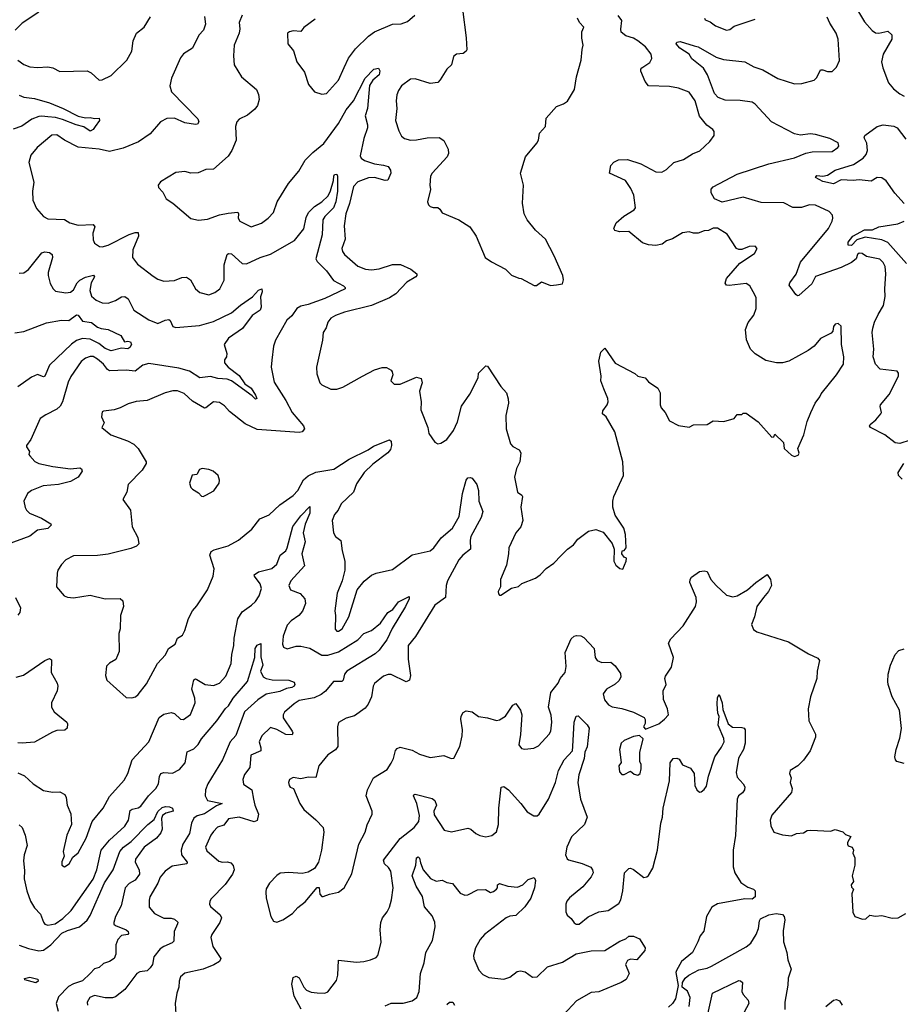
# Model space of a CAD drawing. Extents: x 2133489 to 2292442, y 756223 to 916462.
# Tile 406 of 463: x 2234418 to 2240269, y 890750 to 897295. Entities that reach past the tile are written whole.
import ezdxf

# ---------------------------------------------------------------- set-up
doc = ezdxf.new("R2010")
doc.units = 0

msp = doc.modelspace()

# ---------------------------------------------------------------- linework, layer by layer
at = {"layer": '0CON20XD'}
for points in [[(2239862.3, 897565), (2240030.5, 897280.5), (2240082, 897222), (2240105, 897207.1), (2240125, 897205.6), (2240185, 897219.4), (2240212.5, 897195), (2240211.5, 897165), (2240154.6, 897065), (2240144.6, 897014.6), (2240151.8, 896975), (2240191.1, 896875), (2240224.6, 896834.6), (2240265, 896802), (2240295, 896786.2)], [(2237360, 897365), (2237384, 897175), (2237388.8, 897095), (2237383.8, 897085), (2237365, 897070), (2237320, 897065), (2237299.8, 897050.2), (2237285.7, 896994.3), (2237256, 896965), (2237212, 896895), (2237195, 896878), (2237145, 896870.8), (2237045, 896900.6), (2237015, 896900), (2236955, 896854.2), (2236934.4, 896825), (2236923.6, 896796.4), (2236918.9, 896755), (2236923.3, 896705), (2236915.6, 896625), (2236935.8, 896555), (2236955, 896521.2), (2236975, 896506), (2237015, 896494.3), (2237055, 896495.6), (2237125, 896510), (2237205, 896511.5), (2237235, 896490.8), (2237264.4, 896435), (2237266.9, 896405), (2237257.2, 896382.8), (2237158.8, 896275), (2237148, 896255), (2237142.5, 896195), (2237146.7, 896165), (2237127.5, 896085), (2237133.3, 896065), (2237145, 896053.3), (2237165, 896046.7), (2237195.9, 896045.9), (2237210, 896035), (2237225, 896010), (2237335.5, 895965.5), (2237408.3, 895918.3), (2237451.4, 895855), (2237511.2, 895715), (2237553.3, 895685), (2237646.1, 895636.1), (2237685, 895597.5), (2237735, 895577.5), (2237750, 895575), (2237835, 895527.5), (2237851.7, 895528.3), (2237885, 895552.5), (2237945, 895528.8), (2237985, 895533.3)], [(2234545, 897344.2), (2234435, 897271.1), (2234387.1, 897225)], [(2234405.4, 897025.4), (2234445, 896995.8), (2234485, 896981.4), (2234535, 896977.1), (2234605, 896981.9), (2234636.7, 896975), (2234685, 896950), (2234865, 896955.8), (2234891.7, 896941.7), (2234945, 896893.3), (2234965, 896894), (2235025, 896924.5), (2235130, 897025), (2235161.5, 897085), (2235172.1, 897155), (2235194.4, 897205), (2235244.2, 897245), (2235285.6, 897314.4)], [(2235645.6, 897315), (2235652, 897265), (2235639.2, 897225), (2235608.6, 897191.4), (2235565, 897105.8), (2235505, 897067.5), (2235485, 897041.2), (2235425.6, 896905), (2235415.6, 896855), (2235425.7, 896815), (2235602, 896635), (2235607.5, 896615), (2235598.8, 896601.2), (2235585, 896598), (2235515, 896609.4), (2235445, 896640.9), (2235395, 896638.9), (2235352.9, 896615), (2235285, 896535.6), (2235206.6, 896483.4), (2235105, 896441.9), (2235015, 896418.2), (2234944.5, 896434.5), (2234805, 896447.8), (2234715, 896494.4)], [(2235895.5, 897325), (2235875.6, 897275), (2235880.5, 897235), (2235875.4, 897204.6), (2235843.5, 897125), (2235838.1, 897055), (2235842.5, 896995), (2235890.8, 896915), (2235990.7, 896830.7), (2236005, 896797.5), (2236008.6, 896765), (2235996.9, 896725), (2235979.1, 896700.9), (2235930.2, 896659.8), (2235875.5, 896634.5), (2235860, 896615), (2235850.8, 896585), (2235855.7, 896495), (2235828.1, 896425), (2235801.8, 896388.2), (2235705, 896301.2), (2235655, 896298), (2235603.9, 896276.1), (2235555, 896274.2), (2235515, 896286), (2235455, 896278), (2235352.7, 896217.3), (2235336.7, 896195), (2235339.3, 896179.3), (2235368.8, 896148.8), (2235390, 896105), (2235435.6, 896075.6), (2235554.1, 895974.1), (2235605, 895961.2), (2235665, 895969.2), (2235745, 895997.1), (2235801.9, 896008.1), (2235866.1, 896016.1), (2235871.2, 896005), (2235870, 895975), (2235881.2, 895955), (2235955, 895917.5), (2236025, 895941.4), (2236068, 895975), (2236105, 896013.3), (2236127.5, 896085), (2236204.6, 896205.4), (2236271.7, 896288.3), (2236315, 896362), (2236365, 896412.5), (2236438.7, 896471.3), (2236536.7, 896605), (2236586.6, 896695), (2236635, 896754.5), (2236713.1, 896905), (2236771.5, 896965), (2236802.3, 896972.3), (2236810.3, 896955), (2236805, 896927.5), (2236765, 896892.7), (2236742.1, 896857.9), (2236727.8, 896705), (2236713.9, 896655), (2236728.5, 896595), (2236727.5, 896575), (2236704.2, 896504.2), (2236680.3, 896390.3), (2236685.8, 896375), (2236708, 896358), (2236775, 896336.8), (2236835, 896328.8), (2236865, 896318.6), (2236881.4, 896295), (2236882.5, 896275), (2236862.7, 896227.3), (2236845, 896226.7), (2236775.3, 896245.3), (2236735, 896243.6), (2236665, 896216.5), (2236635.6, 896185), (2236608, 896072), (2236583.6, 896005), (2236572.5, 895925), (2236579.2, 895835), (2236558.6, 895775), (2236561.4, 895755), (2236575.8, 895735), (2236665, 895655.6), (2236715, 895636.7), (2236755, 895632.5), (2236805, 895638.9), (2236895, 895667.5), (2236947, 895667), (2237016.7, 895636.7), (2237055.9, 895605.9), (2237056.7, 895595), (2237050, 895585), (2236990.6, 895549.4), (2236917.7, 895472.3), (2236874.6, 895445.4), (2236755.3, 895394.7), (2236575, 895350), (2236515, 895328.1), (2236485, 895310), (2236465.5, 895284.5), (2236453.3, 895246.7), (2236434, 895215), (2236428.8, 895165), (2236389.2, 894985), (2236390.8, 894940.8), (2236411.2, 894881.2), (2236425, 894868.8), (2236485, 894840), (2236525, 894839.2), (2236565, 894851.9), (2236696.2, 894926.2), (2236775, 894967.5), (2236825, 894982.5), (2236853.9, 894983.9), (2236885, 894966.2), (2236893.3, 894955), (2236896.4, 894933.6), (2236882.5, 894895), (2236905, 894872.5), (2236945, 894873.3), (2237055, 894918.8), (2237085, 894910), (2237091.7, 894881.7), (2237074.5, 894825), (2237084.4, 894755), (2237082.2, 894702.2), (2237130, 894585), (2237136.7, 894545), (2237176.1, 894486.1), (2237195, 894476.7), (2237215, 894480), (2237255, 894504), (2237300.8, 894565), (2237327.2, 894622.8), (2237353.7, 894726.3), (2237408.5, 894805), (2237463.1, 894915), (2237466.2, 894945), (2237515, 894993.3), (2237525, 894992.5), (2237615, 894856.2), (2237651.2, 894815), (2237664.2, 894775), (2237664.3, 894745), (2237647, 894663), (2237650.6, 894575), (2237678, 894475), (2237695, 894458), (2237735.6, 894435.6), (2237746.7, 894415), (2237740, 894355), (2237717.7, 894312.3), (2237705.8, 894255), (2237724.2, 894154.2), (2237753.9, 894133.9), (2237758, 894125), (2237748, 894055), (2237760, 893965), (2237746.8, 893923.2), (2237714.2, 893885), (2237668, 893785), (2237666.2, 893745), (2237651.2, 893668.8), (2237613.3, 893575), (2237611.2, 893525), (2237597.5, 893495), (2237598.3, 893478.3), (2237605, 893470), (2237615, 893470), (2237685, 893516.2), (2237731.7, 893528.3), (2237755, 893546.7), (2237845, 893583.3), (2237875.9, 893604.1), (2237915, 893647.5), (2237967.7, 893682.3), (2238015, 893732.5), (2238056.7, 893775), (2238096.7, 893805), (2238125, 893842.5), (2238197.5, 893895), (2238245, 893906.2), (2238295, 893887.5), (2238353.6, 893813.6), (2238366.7, 893775), (2238366.2, 893695), (2238378.8, 893668.8), (2238405, 893646.7), (2238425, 893643.3), (2238446.7, 893695), (2238450, 893715), (2238435, 893722.5), (2238417.5, 893745), (2238420, 893765), (2238435, 893767.5), (2238446.4, 893783.6), (2238443, 893873), (2238432.5, 893915), (2238375, 894002.5), (2238358.8, 894055), (2238358.8, 894095), (2238366.2, 894125), (2238430, 894265), (2238426, 894355), (2238372, 894555), (2238313.3, 894655), (2238290, 894675), (2238292, 894695), (2238322, 894735), (2238327.5, 894755), (2238325, 894777.5), (2238298.3, 894841.7), (2238280, 894895), (2238282, 894925), (2238266.2, 895025), (2238278.8, 895085), (2238305, 895112.5), (2238375, 895012.5), (2238504.1, 894944.1), (2238525, 894926.2), (2238573.6, 894913.6), (2238595, 894887.5), (2238657.5, 894845), (2238673.3, 894815), (2238673.8, 894735), (2238680, 894715), (2238706.7, 894685), (2238735, 894627.5), (2238795, 894597.5), (2238865, 894587.5), (2238895, 894602.5), (2238985, 894603.8), (2239025, 894628.8), (2239096.4, 894623.6), (2239165, 894643.3), (2239185, 894670), (2239215, 894670), (2239225, 894680), (2239245, 894680), (2239325, 894622.5), (2239415, 894520), (2239428.3, 894521.7), (2239435, 894540), (2239492.5, 894485), (2239497.5, 894445), (2239545, 894400), (2239565, 894392.5), (2239590, 894400), (2239597, 894413), (2239587.5, 894445), (2239626.7, 894535), (2239650, 894625), (2239673.8, 894685)], [(2236380.9, 897299.1), (2236305, 897243.3), (2236285, 897216.7), (2236235, 897220), (2236210, 897215), (2236197.5, 897205), (2236200, 897135), (2236237.7, 897087.7), (2236258.8, 897015), (2236308.8, 896945), (2236336.2, 896865), (2236375.9, 896815.9), (2236425, 896799.2), (2236456.8, 896803.2), (2236535, 896892), (2236573.9, 896976.1), (2236601.4, 897038.6), (2236649.7, 897100.3), (2236735, 897184.2), (2236775.4, 897214.6), (2236895, 897264.2), (2236952.7, 897267.3), (2236995, 897283.8), (2237043.3, 897325)], [(2237985, 895533.3), (2238025, 895540), (2238030, 895565), (2238026, 895595), (2237968, 895725), (2237911.2, 895835), (2237845, 895896), (2237789.2, 895965), (2237768.9, 896005), (2237758.9, 896075), (2237765.7, 896195), (2237745.7, 896275.7), (2237777.5, 896382.5), (2237854, 896475), (2237864, 896495), (2237870.3, 896539.7), (2237912, 896585), (2237915, 896640), (2237985, 896717.5), (2238030, 896735), (2238056.4, 896753.6), (2238105, 896830), (2238117.5, 896915), (2238148.8, 897025), (2238153.9, 897096.1), (2238162.5, 897125), (2238152.3, 897172.3), (2238153.3, 897215), (2238166.7, 897245), (2238136.9, 897276.9), (2238122.9, 897305)], [(2239673.8, 894685), (2239702.5, 894745), (2239735, 894787.5), (2239742.7, 894807.3), (2239845, 894933.8), (2239892, 895005), (2239893.8, 895055), (2239878, 895135), (2239876.8, 895256.8), (2239855, 895274.4), (2239835, 895270.8), (2239824.3, 895255), (2239820, 895225), (2239808.8, 895211.2), (2239737.5, 895175), (2239695.9, 895124.1), (2239657.5, 895095), (2239527.5, 895025), (2239485, 895014), (2239446.1, 895013.9), (2239375, 895028.8), (2239305, 895073.3), (2239274.1, 895104.1), (2239246.4, 895166.4), (2239240, 895235), (2239258.8, 895281.2), (2239295, 895330), (2239312, 895375), (2239310, 895445), (2239302, 895465), (2239268, 895525), (2239245, 895540.8), (2239132.3, 895527.7), (2239115, 895531.2), (2239104.3, 895544.3), (2239114.2, 895575), (2239203.2, 895676.8), (2239299.3, 895740.7), (2239317.5, 895775), (2239305, 895790), (2239265, 895786.7), (2239215, 895766.2), (2239195, 895766.2), (2239181.2, 895775), (2239118.3, 895868.3), (2239055, 895910), (2239025, 895909.2), (2238995, 895894.4), (2238965, 895890.8), (2238925, 895875.6), (2238895, 895875.6), (2238865, 895884.3), (2238821.1, 895878.9), (2238755, 895839.2), (2238715, 895824.2), (2238686.8, 895803.2), (2238645, 895792.9), (2238595, 895797.5), (2238555, 895812), (2238465, 895888), (2238405, 895885.8), (2238372.9, 895892.9), (2238366.2, 895906.2), (2238380, 895945), (2238431.3, 895988.7), (2238499.5, 896030.5), (2238510, 896045), (2238498.3, 896128.3), (2238477.5, 896172.5), (2238443.3, 896225), (2238337.5, 896275), (2238344.4, 896325), (2238365, 896348.6), (2238396.8, 896363.2), (2238455, 896364.4), (2238545, 896336.2), (2238645, 896284.4), (2238685, 896281.9), (2238715, 896298.6), (2238764.6, 896345.4), (2238828.8, 896365), (2238887, 896403), (2238937.4, 896422.6), (2239003.8, 896485), (2239032.5, 896525), (2239031.7, 896551.7), (2239022.5, 896565), (2238982.8, 896592.8), (2238933.4, 896653.4), (2238905.4, 896755.4), (2238865, 896813.3), (2238795, 896839.2), (2238735, 896851.1), (2238595, 896854.4), (2238573.7, 896883.7), (2238545, 896952.5), (2238544.2, 896965), (2238551.2, 896975), (2238605, 897010), (2238617.3, 897037.3), (2238614.2, 897065), (2238574.6, 897114.6), (2238524.3, 897155), (2238495, 897171.8), (2238445, 897187.8), (2238415, 897212), (2238411.7, 897231.7), (2238419.1, 897289.1), (2238393.3, 897323.3)], [(2240335, 894500), (2240265, 894478.6), (2240235, 894482.5), (2240166.2, 894535), (2240071.2, 894585), (2240064.2, 894595), (2240068, 894605), (2240105.5, 894634.5), (2240140, 894675), (2240143.8, 894685), (2240134.3, 894724.3), (2240137.1, 894735), (2240195.5, 894804.5), (2240256.1, 894926.1), (2240256.1, 894946.1), (2240248.3, 894958.3), (2240135, 894972.9), (2240104.3, 895005), (2240089.5, 895055), (2240092.3, 895105), (2240081.3, 895215), (2240085.8, 895244.2), (2240096.5, 895283.5), (2240120.8, 895335), (2240158.2, 895395), (2240169.2, 895455), (2240165.4, 895505), (2240172, 895605), (2240167.5, 895655), (2240155, 895680), (2240132.8, 895702.8), (2240045, 895720), (2240015, 895741.4), (2239995, 895742.7), (2239985.2, 895734.8), (2239974.5, 895705), (2239945, 895681.1), (2239875, 895646.9), (2239705, 895587.5), (2239681.1, 895538.9), (2239595, 895462.5), (2239585, 895460), (2239575, 895468), (2239531.3, 895531.3), (2239534.4, 895545), (2239577.2, 895602.8), (2239606.1, 895683.9), (2239792.7, 895907.3), (2239816.4, 895956.4), (2239821.2, 895975), (2239817.5, 895995), (2239795, 896018.8), (2239705, 896061.1), (2239665, 896064.5), (2239612.7, 896047.3), (2239555.4, 896045.4), (2239495, 896077.9), (2239345, 896080.5), (2239224.3, 896114.3), (2239085, 896082.7), (2239034.3, 896104.3), (2239012.6, 896145), (2239012.6, 896167.4), (2239025, 896184.4), (2239185, 896268.7), (2239395, 896337.5), (2239565, 896375.5), (2239642, 896408), (2239683.4, 896416.6), (2239815, 896419.4), (2239854.2, 896445), (2239859.4, 896455), (2239855, 896475.6), (2239800, 896505), (2239705, 896532.2), (2239670, 896535), (2239605, 896526.2), (2239566.5, 896536.5), (2239412.2, 896615), (2239305, 896733.3), (2239285, 896746.2), (2239205, 896758.2), (2239105, 896760.4), (2239057.8, 896777.8), (2239034.5, 896805), (2238988.5, 896928.5), (2238962, 896972), (2238883.8, 897035), (2238866, 897065), (2238803.1, 897105), (2238780, 897135), (2238784, 897146), (2238805, 897149.2), (2238898.3, 897121.7), (2238925.8, 897115), (2239045, 897044.7), (2239095, 897030), (2239235, 897014.4), (2239295, 896980.6), (2239355, 896961.9), (2239455, 896904.2), (2239565, 896868.6), (2239615, 896870.6), (2239697, 896893), (2239715, 896910), (2239738, 896962), (2239755, 896962.5), (2239785, 896950), (2239815, 896950.8), (2239845, 896978.6), (2239865, 897023.3), (2239855.3, 897165), (2239842, 897205), (2239800.6, 897270.6), (2239782, 897312)], [(2238968, 897305), (2238972.7, 897292.7), (2239005, 897280), (2239040, 897255), (2239115, 897225.8), (2239135, 897230), (2239165, 897252.5), (2239305, 897299.2)], [(2234413.6, 896793.6), (2234445, 896779.4), (2234515, 896770.4), (2234615, 896741.8), (2234706.2, 896705), (2234805, 896652.5), (2234855, 896641.4), (2234885, 896645.6), (2234915, 896638.8), (2234945, 896640), (2234946.7, 896625), (2234920, 896585), (2234905, 896564.4), (2234885, 896554.7), (2234842.9, 896582.9), (2234793.8, 896595), (2234701.9, 896631.9), (2234655, 896645.2), (2234605, 896648.1), (2234565, 896653.9), (2234545, 896650.4), (2234497.5, 896632.5), (2234431.9, 896588.1), (2234375, 896566.7)], [(2240114.8, 896245.2), (2240075, 896222.1), (2239995, 896230.5), (2239955.2, 896225.2), (2239875, 896230.8), (2239825, 896203.5), (2239755, 896218.8), (2239706, 896245), (2239715, 896258.2), (2239755, 896255.5), (2239785, 896261.1), (2239835, 896294.3), (2239957.4, 896332.6), (2240022.5, 896375), (2240042.2, 896397.8), (2240050.5, 896425), (2240045.3, 896475), (2240028.8, 896508.8), (2240032.5, 896525), (2240115, 896584.8), (2240155, 896596.2), (2240225, 896586.9), (2240247, 896577), (2240305, 896501.5)], [(2234715, 896494.4), (2234665, 896528.6), (2234632.1, 896527.9), (2234532.5, 896445), (2234490.8, 896395), (2234479.2, 896345), (2234512.5, 896215), (2234502.5, 896155), (2234504.3, 896095), (2234529.1, 896039.1), (2234575, 895986.2), (2234605, 895970.8), (2234715, 895965.8), (2234750, 895945), (2234805, 895929.6), (2234905, 895934.2), (2234916.9, 895916.9), (2234904.4, 895875), (2234905, 895832.5), (2234915, 895810), (2234947.3, 895787.3), (2234965, 895785.8), (2235005, 895796.9), (2235145, 895866.2), (2235185, 895879.5), (2235205, 895879.2), (2235206.5, 895855), (2235170, 895765), (2235166.9, 895715), (2235199.8, 895669.8), (2235305, 895590), (2235335, 895570), (2235375.9, 895555.9), (2235445, 895560.8), (2235495, 895581.9), (2235525, 895583.1), (2235552.5, 895565), (2235586, 895505), (2235615, 895480.8), (2235675, 895465.8), (2235715, 895482), (2235748, 895505), (2235775.5, 895564.5), (2235776.2, 895665), (2235795.5, 895734.5), (2235805, 895740.6), (2235825, 895738.9), (2235895, 895674.4), (2235925, 895671.1), (2236015, 895713.5), (2236085, 895736.9), (2236243, 895827), (2236305.6, 895905), (2236320.3, 895979.7), (2236337.5, 896012.5), (2236377.2, 896052.8), (2236425, 896083.2), (2236467, 896123), (2236483.7, 896156.3), (2236502.9, 896225), (2236503.9, 896255), (2236510, 896265), (2236525, 896267.1), (2236530, 896255), (2236529.1, 896155), (2236517.8, 896085), (2236502, 896045), (2236443.9, 895986.1), (2236432.2, 895965), (2236427.6, 895865), (2236386.2, 895706.2), (2236395, 895688.6), (2236456.9, 895625), (2236502.2, 895562.2), (2236569.2, 895525), (2236579.2, 895515), (2236580, 895505), (2236445, 895441.2), (2236335, 895402.5), (2236285, 895391.5), (2236260, 895375), (2236225, 895327.5), (2236192.5, 895297.5), (2236118.1, 895165), (2236102.9, 895125), (2236092.5, 895032.5), (2236087.3, 894985), (2236107.3, 894885), (2236185, 894764.3), (2236228.2, 894685), (2236303.8, 894595), (2236308.8, 894575), (2236295, 894554.4), (2236275, 894551.5), (2235995, 894571.4), (2235915, 894607.5), (2235810.6, 894690.6), (2235778.6, 894728.6), (2235745, 894750), (2235705, 894754.3), (2235655, 894714), (2235645, 894712.5), (2235565, 894760), (2235510.2, 894810.2), (2235465, 894826.9), (2235435, 894827.8), (2235385, 894814.3), (2235265, 894764.3), (2235192, 894758), (2235137.5, 894742.5), (2235085.6, 894714.4), (2235045, 894700.8), (2234975, 894693.3), (2234965, 894687.5), (2234962, 894655), (2234978.8, 894615), (2234962.5, 894585), (2235023.3, 894535), (2235133.3, 894495), (2235175, 894472.5), (2235205, 894444), (2235257.5, 894355), (2235257.5, 894345), (2235230.2, 894299.8), (2235139.2, 894205), (2235130, 894155), (2235103.8, 894105), (2235154, 894035), (2235165.8, 893925), (2235202.8, 893852.8), (2235209.4, 893810.6), (2235194.5, 893795.5), (2235155, 893780), (2235005, 893742.5), (2234935, 893732.9), (2234775, 893732), (2234723.3, 893705), (2234695, 893673.3), (2234671.2, 893635), (2234666.2, 893615), (2234661.2, 893525), (2234712.5, 893465), (2234735.8, 893455.8), (2234775, 893452.9), (2234885, 893469.4), (2234985, 893445.7), (2235085, 893448), (2235102.7, 893432.7), (2235108.1, 893395), (2235087.1, 893335), (2235084.1, 893245.9), (2235076.2, 893215), (2235079.2, 893095), (2235056.8, 893043.2), (2235015, 893018.8), (2234995, 892997.5), (2234986.7, 892935), (2234996.7, 892905), (2235125, 892790), (2235163, 892787), (2235187.5, 892795), (2235205, 892810), (2235259.7, 892880.3), (2235332.5, 893015), (2235386.3, 893073.7), (2235405.8, 893115), (2235450.8, 893145), (2235466.2, 893185), (2235498.8, 893205), (2235514, 893235), (2235538.8, 893315), (2235566.2, 893365), (2235595, 893398.8), (2235664.4, 893505.6), (2235704.1, 893595.9), (2235709.2, 893645), (2235680.5, 893735), (2235690.2, 893759.8), (2235708.7, 893771.3), (2235802.1, 893797.9), (2235871.2, 893835), (2235960.7, 893909.3), (2236013.2, 893976.8), (2236075, 894004), (2236145, 894070.8), (2236235, 894133.1), (2236265, 894165.8), (2236304.3, 894235.7), (2236335, 894263.8), (2236385, 894287.5), (2236505, 894306.2), (2236605.7, 894374.3), (2236733.1, 894435), (2236769.1, 894460.9), (2236875, 894501.2), (2236885, 894492.5), (2236887.9, 894465), (2236881.9, 894438.1), (2236864.2, 894415), (2236765, 894340.8), (2236706.7, 894285), (2236655, 894208.8), (2236634.6, 894155.4), (2236553.4, 894076.6), (2236532.5, 894035), (2236508.6, 894005), (2236494.6, 893965.4), (2236501.9, 893885), (2236515, 893860.8), (2236552.1, 893832.1), (2236560, 893765), (2236577.5, 893695), (2236578.6, 893635), (2236561.2, 893565), (2236525.9, 893484.1), (2236510.8, 893365), (2236515.8, 893335), (2236514.1, 893244.1), (2236525, 893230), (2236535, 893230), (2236559.2, 893245), (2236605.5, 893325), (2236660.6, 893505), (2236706.9, 893563.1), (2236755, 893601.9), (2236785, 893616.5), (2236895, 893639.5), (2237025, 893738.2), (2237145, 893764.6), (2237169.6, 893785), (2237218.8, 893851.2), (2237294.3, 893915.7), (2237337.3, 893992.7), (2237360.4, 894145), (2237385, 894233.3), (2237395, 894248.8), (2237411.7, 894251.7), (2237425, 894246.7), (2237455.5, 894205), (2237466.7, 894165), (2237468.5, 894095), (2237494.4, 894025), (2237483.6, 893985), (2237415, 893860), (2237409.6, 893835), (2237412.1, 893775), (2237361.1, 893735), (2237335.5, 893705), (2237261.1, 893565), (2237250.5, 893535), (2237246.7, 893455), (2237177, 893403), (2237048.1, 893195), (2236999.2, 893135), (2236998.1, 893045), (2237013.3, 892935), (2237007.1, 892905), (2236985, 892894.4), (2236885, 892942.9), (2236865, 892942.9), (2236835, 892930.8), (2236775, 892883.3), (2236766, 892865), (2236754.3, 892795), (2236734, 892746), (2236712, 892718), (2236641.2, 892668.8), (2236587, 892653), (2236535.9, 892624.1), (2236530, 892595), (2236531.2, 892465), (2236515, 892441.2), (2236465, 892408.8), (2236405.8, 892335), (2236385, 892257.5), (2236335, 892259.2), (2236285, 892250), (2236235, 892256.9), (2236209.2, 892245), (2236204.4, 892224.4), (2236208, 892205), (2236215, 892193.3), (2236236.7, 892185), (2236279.2, 892085), (2236304.6, 892044.6), (2236385, 891977.5), (2236434.3, 891925), (2236439.4, 891895), (2236422.5, 891775), (2236404, 891695), (2236376.8, 891653.2), (2236335, 891628), (2236295, 891619.2), (2236205, 891626), (2236148.3, 891621.7), (2236125, 891606.7), (2236076.7, 891555), (2236055, 891517.5), (2236052.1, 891497.9), (2236056, 891455), (2236086.2, 891335), (2236103.6, 891303.6), (2236125, 891296.7), (2236165, 891311.2), (2236230, 891355), (2236265.6, 891394.4), (2236315, 891430.8), (2236395, 891526.7), (2236407, 891527), (2236411.7, 891481.7), (2236425, 891467.5), (2236435, 891466.7), (2236475, 891483.3), (2236535, 891496.7), (2236573.3, 891525), (2236625, 891617.5), (2236670.8, 891815), (2236712.9, 891895), (2236725.7, 891944.3), (2236758.8, 892015), (2236759.2, 892035), (2236718.8, 892135), (2236727.5, 892175), (2236768, 892255), (2236859.1, 892310.9), (2236886.4, 892353.6), (2236902, 892385), (2236913.6, 892436.4), (2236925, 892450.8), (2236945, 892458.6), (2237025, 892438.8), (2237074.1, 892414.1), (2237145, 892391.2), (2237235, 892404), (2237285, 892383.3), (2237303, 892387), (2237342.5, 892465), (2237358, 892535), (2237360.8, 892575), (2237348.8, 892645), (2237350.8, 892665), (2237365, 892690), (2237385, 892702), (2237425, 892693.8), (2237465, 892664.2), (2237525.9, 892654.1), (2237585, 892635.8), (2237605, 892640.8), (2237644.5, 892665.5), (2237695, 892738.8), (2237715, 892748.8), (2237744.7, 892704.7), (2237752.9, 892675), (2237745.5, 892544.5), (2237734.1, 892474.1), (2237751.7, 892451.7), (2237775, 892446.7), (2237833.3, 892453.3), (2237865, 892468.8), (2237935.7, 892545), (2237945.8, 892565), (2237953.1, 892625), (2237948, 892672), (2237931.4, 892725), (2237946.5, 892823.5), (2237996.2, 892885), (2238008, 892915), (2238041.4, 892955), (2238047.5, 892995), (2238041.1, 893088.9), (2238081.2, 893178.8), (2238101.7, 893198.3), (2238118.3, 893201.7), (2238145, 893198.9), (2238165, 893189.4), (2238234.3, 893115), (2238241.4, 893055), (2238255.5, 893035.5), (2238285, 893022.5), (2238345, 893024), (2238375, 893000), (2238409.1, 892949.1), (2238412.5, 892925), (2238399.3, 892900.7), (2238375, 892877.5), (2238316, 892845), (2238294.2, 892815), (2238304, 892775), (2238330.7, 892740.7), (2238355, 892728.1), (2238417.6, 892717.6), (2238495, 892692.5), (2238566.1, 892656.1), (2238573, 892643), (2238573, 892617), (2238562.5, 892595), (2238575, 892580), (2238665, 892614), (2238702.5, 892645), (2238727.5, 892675), (2238722.5, 892715), (2238696, 892776), (2238692.5, 892835), (2238713.8, 892875), (2238703.8, 892915), (2238708.3, 892931.7), (2238747.7, 892992.3), (2238762, 893055), (2238729.2, 893150.8), (2238745, 893180), (2238826, 893265), (2238908.8, 893395), (2238914.5, 893424.5), (2238911.8, 893455), (2238870.8, 893555), (2238871.8, 893575), (2238880.5, 893589.5), (2238935, 893626), (2238965, 893632.5), (2238985, 893627.3), (2239009.5, 893575), (2239045, 893533.3), (2239115, 893470.5), (2239155, 893459.6), (2239185, 893465.5), (2239254.5, 893505.5), (2239308.8, 893555), (2239385, 893606.7), (2239406.2, 893575), (2239413.3, 893535), (2239393.3, 893495), (2239358.8, 893455), (2239316, 893395), (2239300, 893325), (2239280, 893275), (2239292.3, 893242.3), (2239316.1, 893226.1), (2239525, 893159.4), (2239658.8, 893078.8), (2239720.7, 893050.7), (2239732.5, 893035), (2239716.7, 892965), (2239714, 892915), (2239672.5, 892795), (2239656.2, 892715), (2239661.2, 892635), (2239706.2, 892545), (2239706.2, 892525), (2239670, 892435), (2239625, 892373.3), (2239587.5, 892335), (2239537.5, 892305), (2239533.3, 892285), (2239542.5, 892255), (2239537.5, 892225), (2239550, 892185), (2239545, 892157.5), (2239415, 892007.5), (2239403.9, 891973.9), (2239407.7, 891937.7)], [(2240294, 896074), (2240232.7, 896142.7), (2240174, 896224), (2240145, 896242.7), (2240114.8, 896245.2)], [(2240310, 895675), (2240185, 895813.8), (2240145, 895832.1), (2240035, 895848.4), (2239979.2, 895830.8), (2239945, 895794.8), (2239921.4, 895795), (2239922, 895815), (2239953.8, 895855), (2240030.9, 895899.1), (2240085, 895898.5), (2240125, 895917.5), (2240251.8, 895938.2), (2240294.2, 895955)], [(2234415, 895609.1), (2234445, 895611.5), (2234475, 895634.5), (2234565, 895744.5), (2234585, 895752.1), (2234615, 895747.8), (2234632.5, 895735), (2234635.6, 895715), (2234605.6, 895615), (2234605.7, 895595), (2234620.5, 895540.5), (2234640, 895505), (2234655, 895491.2), (2234725, 895479.4), (2234755, 895482.9), (2234775, 895500), (2234800, 895545), (2234816.9, 895563.1), (2234855, 895583.9), (2234907.2, 895597.2), (2234915.6, 895585), (2234892.2, 895545), (2234884.6, 895495), (2234895, 895458), (2234925, 895431.4), (2234965, 895413.1), (2235005, 895410.6), (2235055, 895427.8), (2235095, 895452.5), (2235115.4, 895455.4), (2235138.7, 895438.7), (2235176.9, 895365), (2235275, 895300.5), (2235335, 895275.6), (2235385, 895297.9), (2235408.8, 895301.2), (2235417.8, 895295), (2235434.2, 895255), (2235455, 895249.1), (2235613, 895263), (2235705, 895289.1), (2235824.2, 895345.8), (2235885, 895397.8), (2235965, 895453.1), (2236005, 895496.9), (2236026.7, 895505), (2236029.4, 895485), (2236016.7, 895453.3), (2236021.8, 895385), (2236016.2, 895365), (2235962.2, 895327.7), (2235898.7, 895241.3), (2235805, 895178.6), (2235776.2, 895135), (2235793.8, 895075), (2235791.2, 895055), (2235778, 895035), (2235778, 895015), (2235802, 894985), (2235875, 894928.9), (2235914, 894874), (2235955.3, 894845), (2235985, 894800), (2235993, 894777), (2235985, 894773.3), (2235961.8, 894795), (2235825.2, 894895.2), (2235795.2, 894905.2), (2235735, 894910.4), (2235685.9, 894924.1), (2235615, 894913.3), (2235545, 894957.9), (2235475, 894977.8), (2235275, 895008.8), (2235235, 894998.8), (2235185, 894959.1), (2235125, 894965.3), (2235015, 894960.9), (2234999.8, 894969.8), (2234974.5, 895005), (2234935, 895039.2), (2234905, 895055.4), (2234885, 895055.5), (2234854.7, 895045.3), (2234826.3, 895023.6), (2234757.1, 894922.9), (2234739.1, 894885), (2234701.1, 894755), (2234686.7, 894725), (2234664.7, 894705.3), (2234590.5, 894669.5), (2234554, 894645), (2234491.4, 894505), (2234462.5, 894465), (2234462.9, 894455), (2234482, 894425), (2234478, 894405), (2234484, 894395), (2234518.9, 894358.9), (2234545, 894345.5), (2234637.5, 894325), (2234755, 894308.5), (2234817.1, 894317.1), (2234828.8, 894308.8), (2234832, 894295), (2234807.1, 894255), (2234755, 894224.5), (2234675, 894204.6), (2234572.9, 894197.1), (2234495.5, 894164.5), (2234468.8, 894145), (2234446, 894095), (2234453, 894053), (2234462, 894035), (2234482, 894015), (2234561.9, 893981.9), (2234623.3, 893945), (2234627.5, 893935), (2234605, 893913.1), (2234535, 893901.2), (2234485, 893862.9), (2234334.5, 893805.5)], [(2234385, 895214.5), (2234445, 895221.8), (2234595, 895278.8), (2234695, 895297.5), (2234745, 895295.5), (2234795, 895333.8), (2234805, 895330.9), (2234835, 895291.5), (2234895, 895282.1), (2234935, 895251.5), (2234957.9, 895242.1), (2235005, 895234.7), (2235088.8, 895195), (2235113, 895153), (2235135, 895158.8), (2235154, 895154), (2235161.2, 895135), (2235148.8, 895115), (2235135, 895106.2), (2235095, 895111.2), (2235025, 895094.3), (2234985, 895109.5), (2234942.8, 895142.8), (2234885, 895171.3), (2234834.7, 895174.7), (2234795, 895162.5), (2234761.8, 895138.2), (2234615, 894998.2), (2234584.5, 894925.5), (2234575, 894920), (2234535, 894937.5), (2234495, 894919.6), (2234405.9, 894854.1)], [(2240281.9, 894241.9), (2240256.2, 894265), (2240254.2, 894285), (2240291.2, 894345)], [(2235636.4, 894126.4), (2235655, 894134), (2235707.7, 894162.3), (2235743.3, 894215), (2235746, 894235), (2235735.8, 894265.8), (2235702.5, 894295), (2235675, 894306), (2235629.3, 894310.7), (2235613.3, 894305), (2235595, 894272.5), (2235563.6, 894266.4), (2235546.7, 894215), (2235553.8, 894185), (2235565, 894173.3), (2235605, 894150), (2235625, 894128.8), (2235636.4, 894126.4)], [(2234405, 892288.5), (2234448.3, 892268.3), (2234506, 892215), (2234575, 892170.6), (2234635, 892159.5), (2234683.1, 892163.1), (2234716.7, 892145), (2234725.8, 892125), (2234733, 892073), (2234756.8, 892016.8), (2234762, 891945), (2234730.8, 891875), (2234707, 891767), (2234712.5, 891735), (2234698.3, 891698.3), (2234697.5, 891675), (2234715, 891663.3), (2234746.6, 891683.4), (2234771.2, 891728.8), (2234805, 891758), (2234860, 891855), (2234898.6, 891965), (2234971.4, 892055), (2235015, 892132), (2235110.6, 892239.4), (2235136.7, 892285), (2235164.3, 892375), (2235275.7, 892495), (2235345, 892657.8), (2235375, 892677.8), (2235425, 892690.8), (2235445, 892682.5), (2235485, 892646.2), (2235505, 892643.8), (2235552.6, 892677.4), (2235583.6, 892755), (2235582.3, 892785), (2235561.9, 892845), (2235575, 892906.7), (2235585, 892913.8), (2235595, 892910), (2235650, 892875), (2235705, 892869.4), (2235745.8, 892885), (2235787.6, 892932.4), (2235821.9, 893015), (2235826.9, 893075), (2235840.5, 893135), (2235841.5, 893185), (2235867.3, 893312.7), (2235895, 893360), (2235957.7, 893402.3), (2235983.4, 893426.6), (2236009.5, 893465), (2236023.6, 893515), (2236016.4, 893545), (2235977.1, 893595), (2235975.8, 893605), (2236004.1, 893625.9), (2236093.4, 893646.6), (2236127.1, 893675), (2236148.5, 893735), (2236185, 893764.4), (2236195, 893784.3), (2236232.7, 893927.3), (2236285, 893997.7), (2236345, 894058.8), (2236345.4, 894015.4), (2236315, 893940.8), (2236301.5, 893885), (2236314.6, 893825), (2236292.2, 893745), (2236308.9, 893665), (2236219.4, 893565), (2236206.5, 893535), (2236215.8, 893505), (2236281.1, 893481.1), (2236312.2, 893445), (2236317.5, 893415), (2236296.8, 893363.2), (2236273.3, 893335), (2236220.8, 893299.2), (2236195, 893270), (2236168.3, 893198.3), (2236164.4, 893145), (2236170, 893125), (2236195, 893112.5), (2236255, 893130.9), (2236285, 893130.8), (2236345, 893116.9), (2236425, 893071.8), (2236465, 893070.2), (2236535, 893092.4), (2236665, 893173.8), (2236705, 893215.5), (2236755, 893234.3), (2236815, 893284.4), (2236864.2, 893355), (2236896.4, 893373.6), (2236935, 893425.5), (2237005, 893460), (2237005.7, 893445), (2236980.9, 893395), (2236892.3, 893247.7), (2236857.2, 893172.8), (2236835, 893144.2)], [(2234390, 893455), (2234421.9, 893385), (2234419.2, 893355), (2234405, 893337.1)], [(2234413.9, 891943.9), (2234433.3, 891925), (2234454.2, 891875), (2234468, 891805), (2234447.5, 891745), (2234441.9, 891705), (2234450.3, 891640.3), (2234447.8, 891585), (2234464.5, 891505), (2234488.9, 891435), (2234515, 891392.5), (2234555, 891349.2), (2234576.4, 891296.4), (2234585, 891284), (2234605.5, 891275.5), (2234654.2, 891285), (2234705, 891320.4), (2234758.8, 891375), (2234905, 891582.2), (2234929.2, 891645), (2234959.4, 891775), (2235015, 891841.8), (2235116.4, 891935), (2235140, 891975), (2235151.8, 892038.2), (2235165, 892047.7), (2235205, 892056.4), (2235221.9, 892068.1), (2235273.1, 892136.9), (2235322.5, 892185), (2235339.6, 892215), (2235345.4, 892265), (2235355, 892284.4), (2235375, 892292.1), (2235432.8, 892287.2), (2235478.5, 892311.5), (2235516.4, 892355), (2235530.5, 892429.5), (2235575, 892448.5), (2235602.5, 892477.5), (2235624.8, 892515.2), (2235728.2, 892635), (2235785, 892717.5), (2235805.5, 892734.5), (2235835.4, 892785), (2235932.2, 892895), (2235979.2, 893055), (2235982.4, 893115), (2235995, 893137.5), (2236018.8, 893148.8), (2236019.4, 893059.4), (2236033.9, 893005), (2236018.5, 892965), (2236036, 892926), (2236055, 892915.5), (2236095, 892907.5), (2236205, 892905.7), (2236240.7, 892890.7), (2236246.2, 892875), (2236241.2, 892865), (2236225, 892856), (2236190.5, 892849.5), (2236145, 892828.8), (2236055, 892812.7), (2235999.2, 892775), (2235910.8, 892695), (2235852.8, 892537.2), (2235815, 892494.4), (2235765.2, 892374.8), (2235666.9, 892215), (2235651.1, 892175), (2235650, 892135), (2235665.3, 892105.3), (2235763.3, 892085), (2235725, 892069.5), (2235645, 892016.1), (2235596.9, 892003.1), (2235575, 891987.5), (2235558.9, 891955), (2235545.4, 891884.6), (2235502.5, 891815), (2235490.9, 891775), (2235492.2, 891745), (2235529.2, 891695), (2235528, 891685), (2235431.2, 891668.8), (2235384.2, 891635), (2235351.4, 891595), (2235335.5, 891554.5), (2235282.5, 891465), (2235276.9, 891443.1), (2235278, 891395), (2235313.8, 891355), (2235375, 891322.2), (2235425, 891322.1), (2235445, 891316.4), (2235467.4, 891297.4), (2235467.1, 891285), (2235443.2, 891235), (2235440.9, 891169.1), (2235431.1, 891158.9), (2235374.6, 891135.4), (2235350.9, 891119.1), (2235308.1, 891065), (2235299.1, 891015), (2235285, 890991.8), (2235265, 890973.6), (2235215, 890966.9), (2235195.7, 890955), (2235115, 890848.1), (2235055, 890799.6), (2235035, 890792.8), (2234985, 890792.5), (2234915, 890808), (2234883.1, 890795), (2234866.1, 890765), (2234867.3, 890745)], [(2236835, 893144.2), (2236806.5, 893103.5), (2236780.1, 893079.9), (2236590.5, 892965), (2236576.4, 892945), (2236566.7, 892905), (2236558.8, 892895), (2236503.6, 892896.4), (2236448.4, 892831.6), (2236420.7, 892809.3), (2236375, 892787.4), (2236275, 892769.6), (2236241.9, 892748.1), (2236178.1, 892691.9), (2236168.2, 892675), (2236167.9, 892655), (2236226.9, 892565), (2236232, 892555), (2236228.1, 892541.9), (2236185, 892543.1), (2236125, 892577.3), (2236085, 892589.4), (2236025.8, 892535), (2236008.9, 892495), (2236020, 892455), (2236018.8, 892435), (2235954.2, 892405.8), (2235947.1, 892325), (2235912.2, 892277.8), (2235899.4, 892245), (2235904.5, 892214.5), (2235960.5, 892175), (2235971.5, 892115), (2235978.8, 892075), (2236004.4, 892015), (2235995, 891972), (2235975, 891963.5), (2235875, 891995.2), (2235805, 891982.9), (2235775, 891940.6), (2235732.2, 891927.8), (2235705, 891899.6), (2235688.2, 891875), (2235653.1, 891795), (2235660, 891770), (2235741.1, 891701.1), (2235765, 891694.2), (2235798.3, 891698.3), (2235820, 891690), (2235835, 891672), (2235841.8, 891645), (2235831.5, 891615), (2235782.6, 891547.4), (2235688.8, 891451.2), (2235680, 891435), (2235678, 891415), (2235685, 891401.2), (2235750, 891345), (2235758, 891325), (2235747.5, 891295), (2235694, 891215), (2235688, 891195), (2235701.1, 891135), (2235754, 891055), (2235746, 891035), (2235707.9, 891012.1), (2235636.3, 890983.7), (2235515, 890957.5), (2235485.9, 890934.1), (2235476, 890905), (2235475.7, 890865), (2235460.8, 890825), (2235451.2, 890755), (2235454, 890685)], [(2240295, 892350), (2240245, 892363.3), (2240236.7, 892375), (2240233.3, 892395), (2240241.2, 892445), (2240265, 892520), (2240276.4, 892583.6), (2240262.9, 892705), (2240215.8, 892795), (2240188.1, 892875), (2240186.7, 892895), (2240188.9, 892945), (2240202.9, 893005), (2240233.6, 893076.4), (2240258.6, 893101.4), (2240295, 893112)], [(2234395, 892925.8), (2234441.7, 892938.3), (2234583.8, 893035), (2234615, 893048), (2234629.7, 893039.7), (2234626.1, 892955), (2234666.4, 892885), (2234671.5, 892865), (2234665.5, 892835), (2234629.2, 892755), (2234629.2, 892725), (2234646, 892695), (2234730, 892625), (2234736, 892615), (2234732, 892585), (2234716.8, 892573.2), (2234665, 892569.5), (2234635, 892559.6), (2234515, 892491.9), (2234435, 892485.8), (2234405, 892487.5)], [(2236288.2, 890718.2), (2236241.1, 890805), (2236226, 890885), (2236235, 890927.5), (2236255, 890936.7), (2236275, 890926.2), (2236304.5, 890865), (2236323.9, 890843.9), (2236355, 890830.8), (2236395, 890825.9), (2236444.6, 890825.4), (2236465, 890834.4), (2236521.5, 890908.5), (2236531.5, 890945), (2236536.4, 891043.6), (2236655, 891029.6), (2236705, 891034.3), (2236747.5, 891045), (2236785, 891062.5), (2236797.5, 891075), (2236818.8, 891161.2), (2236812.2, 891245), (2236816.5, 891295), (2236827.5, 891325), (2236859.4, 891365), (2236874.6, 891395.4), (2236887.9, 891445), (2236898.4, 891525), (2236882.6, 891635), (2236869, 891659), (2236840.4, 891685), (2236835, 891708), (2236945, 891852.5), (2237038.9, 891925), (2237070, 891965), (2237073.2, 892005), (2237055.4, 892085), (2237034.4, 892135), (2237036.2, 892143.8), (2237045, 892148), (2237158.3, 892118.3), (2237174.8, 892104.8), (2237186.6, 892075), (2237169.1, 892035), (2237170.6, 892010.6), (2237237.9, 891907.9), (2237285.8, 891895.8), (2237395, 891920.6), (2237414.5, 891914.5), (2237448.8, 891885), (2237475, 891871.4), (2237515, 891864.3), (2237555, 891872.9), (2237585, 891896.2), (2237599.5, 891945), (2237600.7, 892055), (2237616.8, 892193.2), (2237635, 892198.1), (2237665.7, 892175), (2237748, 892085), (2237788.7, 892028.7), (2237833.4, 892003.4), (2237856.4, 892003.6), (2237869.4, 892015), (2237930.8, 892115), (2237977.3, 892225), (2237998.5, 892305), (2238035.5, 892375), (2238091.5, 892435), (2238093.7, 892463.7), (2238101.4, 892625), (2238115, 892665.7), (2238127.6, 892667.6), (2238187.2, 892607.2), (2238200.5, 892585), (2238187.7, 892462.3), (2238172.7, 892427.3), (2238167.2, 892385), (2238131.9, 892275), (2238125.4, 892225), (2238143, 892113), (2238188.5, 891995), (2238171.4, 891945), (2238085, 891864), (2238053.1, 891795), (2238044.2, 891745), (2238055, 891716.7), (2238065, 891710.8), (2238155, 891685.8), (2238212.3, 891662.3), (2238224, 891645), (2238227.1, 891625), (2238215, 891598), (2238159.1, 891530.9), (2238071.7, 891458.3), (2238053.9, 891436.1), (2238046.2, 891415), (2238046, 891365), (2238055, 891343.3), (2238081.2, 891321.2), (2238102.3, 891292.3), (2238115, 891283.8), (2238135, 891282), (2238195, 891332), (2238265, 891364.2), (2238327.5, 891375), (2238399.1, 891420.9), (2238410.8, 891445), (2238424.4, 891505), (2238435.5, 891624.5), (2238465, 891653.8), (2238475, 891656), (2238495, 891647.5), (2238565, 891594.2), (2238585, 891597.5), (2238595, 891605.8), (2238625.4, 891655), (2238655.5, 891775.5), (2238678.5, 891955), (2238689.4, 891995), (2238693.3, 892055), (2238735.6, 892235), (2238738.8, 892355), (2238760, 892385), (2238785, 892386.7), (2238799.5, 892379.5), (2238822, 892342), (2238875, 892320), (2238898.8, 892285), (2238903.8, 892205), (2238917, 892177), (2238935, 892160), (2238945, 892162.5), (2238965, 892177.5), (2238980.5, 892199.5), (2238993.7, 892266.3), (2239036.9, 892395), (2239081.2, 892458.8), (2239097.8, 892495), (2239096.1, 892516.1), (2239058.5, 892605), (2239066.1, 892663.9), (2239055.8, 892685), (2239051.9, 892745), (2239055, 892790), (2239065, 892810), (2239085, 892753.3), (2239090.2, 892710.2), (2239124.2, 892614.2), (2239153, 892593), (2239215, 892590.6), (2239231.2, 892585), (2239238.8, 892575), (2239237.8, 892485), (2239225.8, 892444.2), (2239194.7, 892385.3), (2239177.9, 892292.1), (2239185, 892260), (2239225.7, 892215), (2239235.6, 892195), (2239234.4, 892175), (2239219.4, 892155), (2239193.5, 892136.5), (2239184.7, 892115), (2239172.7, 891872.7), (2239159.2, 891775), (2239158.1, 891665), (2239170, 891625), (2239209.7, 891559.7), (2239255, 891530), (2239292.5, 891515), (2239303.6, 891503.6), (2239303.3, 891465), (2239285, 891448.8), (2239235, 891452.5), (2239055, 891417.5), (2239016.7, 891395), (2238980.4, 891335), (2238963.6, 891236.4), (2238938.1, 891205), (2238924.5, 891165), (2238888.6, 891095), (2238814, 891035), (2238781.2, 890975), (2238778.3, 890961.7), (2238793.3, 890875), (2238776.1, 890786.1), (2238756.2, 890755), (2238728.1, 890731.9)], [(2238525, 892273.3), (2238540, 892285), (2238548, 892315), (2238546.7, 892345), (2238537.5, 892365), (2238538.8, 892425), (2238560, 892515), (2238535, 892537.5), (2238495, 892531.2), (2238435, 892503.8), (2238414.2, 892485.8), (2238403.3, 892445), (2238413, 892357), (2238397.5, 892335), (2238402.5, 892295), (2238418.3, 892278.3), (2238435, 892277.5), (2238475, 892300), (2238499.3, 892279.3), (2238525, 892273.3)], [(2235269.5, 891945), (2235311.2, 891978.8), (2235335, 892032.9), (2235365, 892059.6), (2235385.6, 892065.6), (2235413.3, 892063.3), (2235433, 892053), (2235437.5, 892035), (2235388.5, 892021.5), (2235366.7, 892005), (2235360.5, 891985), (2235364.1, 891915), (2235355, 891889.5), (2235327.2, 891855), (2235245, 891794.4), (2235187.1, 891715), (2235184.7, 891695), (2235210.8, 891645), (2235212.8, 891615), (2235185, 891576), (2235145, 891554.3), (2235118.8, 891525), (2235092.4, 891405), (2235053.1, 891335), (2235042.8, 891295), (2235043.9, 891283.9), (2235053.5, 891273.5), (2235125.8, 891245), (2235137.5, 891235), (2235139.5, 891220.5), (2235135, 891214.2), (2235095, 891206.9), (2235069.5, 891180.5), (2235055.7, 891145.7), (2235055.6, 891084.4), (2235045.5, 891054.5), (2235015, 891035.8), (2234975, 891022), (2234944.5, 890995.5), (2234914, 890986), (2234885.2, 890954.8), (2234835, 890906.9), (2234775, 890887.3), (2234742.3, 890867.7), (2234675, 890799.5), (2234660.9, 890755), (2234673.8, 890705)], [(2234414, 891144), (2234475, 891122.3), (2234545, 891106), (2234575, 891109.3), (2234625, 891145.8), (2234697.4, 891222.6), (2234735, 891241.1), (2234815.2, 891264.8), (2234865, 891310.7), (2234885, 891340), (2234981.2, 891558.8), (2235037.9, 891645), (2235081.8, 891765), (2235106.2, 891795), (2235157.8, 891832.2), (2235269.5, 891945)], [(2239407.7, 891937.7), (2239427.5, 891895), (2239485, 891876.2), (2239545, 891870), (2239580, 891885), (2239625, 891891.2), (2239650, 891905), (2239675, 891908.8), (2239805, 891901.2), (2239835, 891912.5), (2239886.2, 891896.2), (2239905, 891880), (2239940, 891865), (2239917.5, 891825), (2239917.5, 891815), (2239923, 891803), (2239950, 891795), (2239956.7, 891775), (2239952.5, 891755), (2239967.5, 891725), (2239966.2, 891675), (2239948.8, 891605), (2239957, 891567), (2239943.3, 891545), (2239945, 891530), (2239957.5, 891515), (2239947.5, 891485), (2239953.9, 891363.9), (2239967.5, 891335), (2240017, 891317), (2240040.7, 891319.3), (2240066.4, 891343.6), (2240105, 891336), (2240145, 891340), (2240215, 891322), (2240255, 891326.2), (2240306.2, 891355)], [(2236845, 890740.9), (2236885, 890757.1), (2236965, 890756.9), (2237025, 890774.4), (2237055.7, 890795), (2237072.2, 890835), (2237080.4, 890955), (2237106.1, 891025), (2237117.1, 891095), (2237160.7, 891175), (2237178.5, 891265), (2237175.4, 891295.4), (2237158.9, 891338.9), (2237108.3, 891398.3), (2237093.6, 891466.4), (2237052.2, 891535), (2237024.6, 891605), (2237050, 891675), (2237054.4, 891725), (2237065, 891730.8), (2237075, 891722.5), (2237080, 891690), (2237097.8, 891645), (2237146.6, 891586.6), (2237185, 891568.8), (2237225, 891576.2), (2237255, 891560), (2237293.9, 891553.9), (2237345, 891490), (2237375, 891476.2), (2237395, 891478.8), (2237459.3, 891510.7), (2237513, 891513), (2237545, 891493.8), (2237565, 891500), (2237586.7, 891515), (2237593.3, 891525), (2237593.3, 891545), (2237605, 891553.3), (2237660, 891535), (2237725, 891528), (2237760, 891545), (2237795, 891580.8), (2237835, 891593.3), (2237844.1, 891574.1), (2237837.8, 891525), (2237814.4, 891455), (2237775, 891397.5), (2237715, 891341.4), (2237675, 891336.7), (2237650.8, 891325), (2237505.7, 891215), (2237477.8, 891182.2), (2237447.1, 891125), (2237431.9, 891075), (2237434.4, 891055), (2237467.9, 890977.9), (2237495, 890948.8), (2237535, 890928), (2237635, 890918), (2237675, 890930.8), (2237722.6, 890967.4), (2237745, 890973.3), (2237776.4, 890966.4), (2237825, 890930.6), (2237855, 890933.6), (2237925, 890999.1), (2238025, 891030), (2238115, 891085.5), (2238215, 891106.7), (2238305, 891107.1), (2238405, 891169.2), (2238445, 891186.2), (2238465, 891203.8), (2238495, 891202.9), (2238536.7, 891185), (2238572.5, 891125), (2238571.7, 891108.3), (2238517.5, 891045), (2238475, 891050), (2238455, 891042.5), (2238443.9, 891013.9), (2238466.7, 890955), (2238448, 890915), (2238415, 890894.3), (2238265.8, 890834.2), (2238215, 890829.2), (2238117.5, 890772.5), (2238030, 890680)], [(2238866.4, 890736.4), (2238871.9, 890795), (2238855, 890838.8), (2238820, 890865), (2238821.2, 890895), (2238838.8, 890925), (2238863.3, 890945), (2238931.1, 890978.9), (2238985, 890990), (2239015, 891003.3), (2239245, 891133.5), (2239275, 891157.5), (2239311.5, 891215), (2239326.9, 891255), (2239332.5, 891305), (2239340.9, 891319.1), (2239395, 891345.8), (2239444.2, 891354.2), (2239485, 891348), (2239498, 891335), (2239502, 891312), (2239491.1, 891238.9), (2239493.6, 891165), (2239514.4, 891095), (2239521.9, 891045), (2239543.2, 890983.2), (2239524.4, 890925), (2239522.4, 890877.6), (2239502.2, 890765), (2239500.6, 890715)], [(2234525, 890892.9), (2234452.3, 890912.3), (2234448.3, 890921.7), (2234485, 890930.8), (2234537.7, 890917.7), (2234541.2, 890905), (2234525, 890892.9)], [(2238984.6, 890665), (2239020.8, 890825), (2239195, 890907.8), (2239207.2, 890907.2), (2239220.6, 890895), (2239215.8, 890835), (2239224, 890815), (2239258.3, 890778.3), (2239262.5, 890755), (2239231.1, 890698.9)], [(2237255, 890750), (2237274.3, 890765.7), (2237295, 890763.8), (2237305.7, 890745)], [(2239773.1, 890736.9), (2239825, 890778.6), (2239845, 890782.9), (2239865, 890774), (2239881.4, 890745)]]:
    msp.add_lwpolyline(points, dxfattribs=at)

doc.saveas('drawing.dxf')
